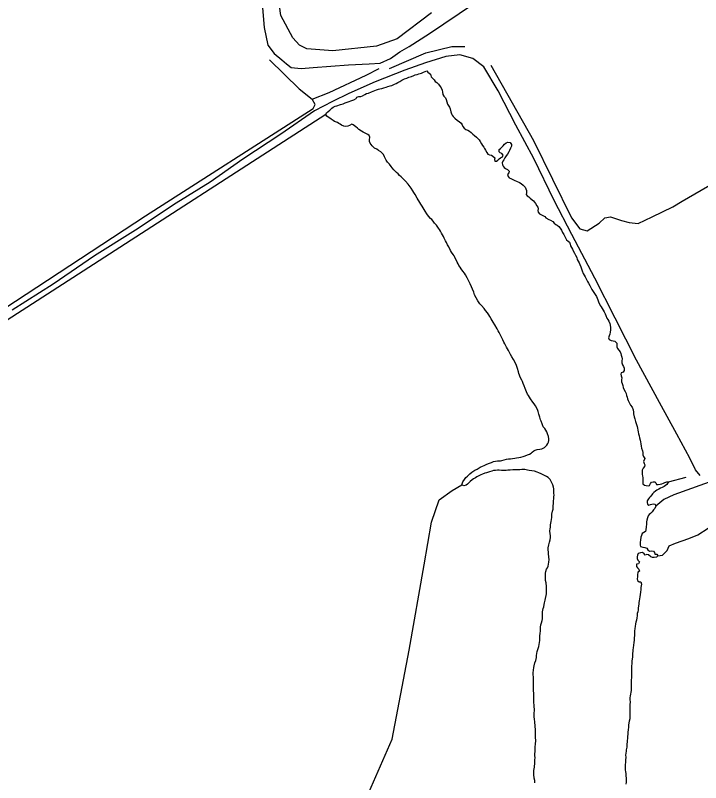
# Model space of a CAD drawing. Extents: x 3172231 to 3210228, y 940198 to 965780.
# Drawn here: x 3182383 to 3183697, y 947137 to 948610 of the extents above; entities that cross this region are included whole.
import ezdxf

# ---------------------------------------------------------------- set-up
doc = ezdxf.new("R2010")
doc.units = 0
doc.layers.add('V-ROAD-CNTR', color=7, linetype='Continuous')
doc.layers.add('V-TOPO-SHOR', color=7, linetype='Continuous')

msp = doc.modelspace()

# ---------------------------------------------------------------- linework, layer by layer
at = {"layer": 'V-ROAD-CNTR'}
msp.add_lwpolyline([(3183696.59, 947726.851), (3183687.683, 947737.452), (3183676.872, 947759.769), (3183651.769, 947805.773), (3183618.42, 947866.949), (3183574.47, 947947.908), (3183533.405, 948028.35), (3183494.467, 948105.267), (3183450.551, 948189.12), (3183416.532, 948254.523), (3183377.515, 948334.937), (3183343.242, 948399.382), (3183308.983, 948464.91), (3183281.593, 948510.941), (3183260.341, 948527.361), (3183235.472, 948534.183), (3183208.433, 948531.267), (3183169.699, 948518.854), (3183129.738, 948504.526), (3183072.923, 948482.576), (3183022.851, 948459.935), (3182990.955, 948444.663), (3182956.973, 948426.524), (3182892.281, 948382.009), (3182819.347, 948333.979), (3182756.47, 948289.92), (3182691.102, 948249.151), (3182613.544, 948197.562), (3182534.933, 948148.639), (3182455.168, 948094.185), (3182376.543, 948044.177)], dxfattribs=at)
at = {"layer": 'V-TOPO-SHOR'}
msp.add_line((3183635.781, 947714.412), (3183669.46, 947723.473), dxfattribs=at)
for points in [[(3183295.126, 948514.428), (3183376.803, 948369.774), (3183449.554, 948221.575), (3183465.551, 948200.135), (3183479.809, 948196.533), (3183503.028, 948210.743), (3183513.755, 948221.416), (3183524.459, 948223.173), (3183545.842, 948215.987), (3183560.1, 948212.385), (3183577.929, 948210.558), (3183604.71, 948222.975), (3183643.992, 948242.495), (3183661.852, 948253.151), (3183722.575, 948288.668), (3183835.133, 948372.208), (3183935.146, 948430.811), (3184033.345, 948476.936), (3184113.733, 948532.021), (3184201.227, 948576.389), (3184224.433, 948585.248), (3184440.509, 948702.416)], [(3183181.238, 948614.578), (3183115.131, 948564.808), (3183075.862, 948550.638), (3182992.022, 948541.928), (3182942.097, 948545.618), (3182927.848, 948552.787), (3182915.4, 948567.085), (3182892.322, 948609.943), (3182887.065, 948647.406)], [(3182856.691, 948624.298), (3182860.165, 948586.838), (3182867.214, 948552.937), (3182879.658, 948536.856), (3182893.894, 948524.337), (3182902.793, 948517.182), (3182911.692, 948510.026), (3182931.305, 948508.195), (3182954.493, 948509.921), (3183022.273, 948515.103), (3183061.511, 948516.789), (3183082.916, 948518.52), (3183102.555, 948527.388), (3183120.419, 948539.827), (3183138.279, 948550.483), (3183177.575, 948575.353), (3183261.533, 948632.213)], [(3183100.723, 948507.776), (3183170.349, 948537.921), (3183220.313, 948550.281), (3183245.28, 948550.219)], [(3182870.71, 948524.395), (3182927.641, 948468.97), (3182952.559, 948449.291), (3182984.691, 948461.695), (3183056.108, 948495.402), (3183081.106, 948507.824)], [(3183006.838, 948439.154), (3183011.483, 948440.422), (3183015.798, 948441.855), (3183019.12, 948443.137), (3183023.437, 948444.573), (3183026.427, 948445.693), (3183032.239, 948447.938), (3183036.405, 948450.531), (3183038.256, 948453.152), (3183042.074, 948454.428), (3183045.541, 948454.055), (3183049.035, 948455.833), (3183053.196, 948458.096), (3183056.688, 948459.706), (3183060.503, 948460.816), (3183066.322, 948463.39), (3183069.31, 948464.344), (3183072.63, 948465.463), (3183075.792, 948467.076), (3183079.275, 948468.191), (3183082.257, 948468.649), (3183085.743, 948469.765), (3183089.726, 948471.039), (3183094.039, 948472.143), (3183097.693, 948473.585), (3183101.676, 948474.861), (3183104.826, 948475.484), (3183109.979, 948477.734), (3183113.307, 948479.512), (3183116.469, 948481.292), (3183120.127, 948482.899), (3183124.129, 948485.66), (3183129.118, 948487.915), (3183133.603, 948489.678), (3183137.918, 948491.114), (3183142.569, 948492.875), (3183147.05, 948494.309), (3183149.876, 948495.597), (3183153.857, 948496.705), (3183157.173, 948497.489), (3183161.82, 948498.921), (3183165.812, 948500.69), (3183168.806, 948502.142), (3183172.296, 948503.752), (3183174.249, 948501.249), (3183176.705, 948499.234), (3183179.32, 948496.887), (3183180.584, 948491.913), (3183183.195, 948489.236), (3183186.136, 948486.389), (3183188.082, 948483.225), (3183191.193, 948480.872), (3183194.461, 948477.689), (3183197.877, 948473.184), (3183199.999, 948470.843), (3183201.762, 948466.358), (3183202.379, 948462.712), (3183203.147, 948457.91), (3183205.092, 948454.909), (3183207.865, 948451.735), (3183209.147, 948448.411), (3183210.583, 948444.096), (3183212.015, 948439.615), (3183215.414, 948433.786), (3183216.698, 948430.628), (3183218.447, 948424.986), (3183219.557, 948421.005), (3183221.011, 948418.342), (3183222.963, 948415.672), (3183226.066, 948412.493), (3183231.141, 948408.463), (3183234.09, 948406.277), (3183237.85, 948402.759), (3183240.129, 948399.92), (3183241.582, 948396.926), (3183243.685, 948393.264), (3183247.295, 948391.071), (3183250.582, 948389.543), (3183254.029, 948387.516), (3183257.138, 948384.833), (3183260.407, 948381.652), (3183263.516, 948379.133), (3183267.284, 948376.276), (3183270.063, 948373.763), (3183272.674, 948370.921), (3183274.782, 948367.589), (3183277.209, 948363.259), (3183279.152, 948359.929), (3183281.27, 948357.259), (3183283.054, 948354.424), (3183284.831, 948351.262), (3183287.256, 948346.769), (3183289.363, 948343.271), (3183292.659, 948342.404), (3183296.286, 948341.532), (3183298.907, 948339.683), (3183302.669, 948336.328), (3183301.973, 948333.363), (3183302.593, 948330.049), (3183305.733, 948330.01), (3183308.567, 948331.958)], [(3181945.074, 947774.105), (3182632.784, 948225.378), (3182954.299, 948431.453), (3182957.883, 948438.578), (3182952.559, 948449.291)], [(3182983.22, 948414.316), (3182980.271, 948416.501), (3182978.327, 948419.665), (3182979.687, 948422.791), (3182983.196, 948425.723), (3182985.866, 948427.839), (3182989.718, 948431.761), (3182992.717, 948433.706), (3182996.383, 948435.978), (3182999.367, 948436.602), (3183006.838, 948439.154)], [(3182978.327, 948419.665), (3182493.387, 948106.238), (3182346.919, 948012.082), (3181769.975, 947640.785), (3181659.239, 947573.291), (3181630.644, 947548.395)], [(3183270.374, 948062.115), (3183266.969, 948067.612), (3183263.903, 948073.768), (3183262.141, 948078.419), (3183259.899, 948084.234), (3183257.972, 948088.887), (3183255.563, 948094.703), (3183249.917, 948106.18), (3183246.517, 948112.007), (3183244.733, 948114.839), (3183241.477, 948119.013), (3183238.225, 948123.35), (3183235.952, 948126.685), (3183233.838, 948129.687), (3183232.226, 948133.015), (3183230.612, 948136.341), (3183226.097, 948145.487), (3183224.477, 948148.154), (3183222.529, 948151.152), (3183219.609, 948155.653), (3183217.829, 948158.816), (3183214.601, 948165.304), (3183212.008, 948169.633), (3183209.913, 948173.959), (3183208.295, 948176.955), (3183205.717, 948182.275), (3183204.099, 948185.272), (3183200.546, 948192.094), (3183198.277, 948195.759), (3183196.493, 948198.592), (3183194.379, 948201.592), (3183190.478, 948206.931), (3183187.06, 948211.271), (3183184.131, 948215.111), (3183181.684, 948217.786), (3183179.4, 948220.292), (3183175.646, 948224.307), (3183172.232, 948228.978), (3183168.818, 948233.815), (3183162.987, 948243.642), (3183160.884, 948247.304), (3183158.615, 948250.969), (3183153.751, 948258.799), (3183149.542, 948266.125), (3183147.269, 948269.625), (3183145.162, 948272.957), (3183142.081, 948277.956), (3183140.134, 948280.788), (3183136.556, 948285.628), (3183131.502, 948291.477), (3183128.563, 948294.487), (3183126.273, 948296.501), (3183122.847, 948300.179), (3183120.061, 948302.364), (3183117.125, 948305.54), (3183114.02, 948308.389), (3183111.079, 948311.236), (3183108.629, 948313.745), (3183106.026, 948317.249), (3183104.077, 948320.083), (3183100.493, 948324.425), (3183097.071, 948328.435), (3183094.302, 948331.775), (3183092.682, 948334.608), (3183090.908, 948338.265), (3183089.309, 948342.585), (3183086.702, 948345.757), (3183084.084, 948347.938), (3183079.654, 948350.803), (3183076.208, 948352.831), (3183072.105, 948355.36), (3183069.648, 948357.209), (3183067.358, 948359.221), (3183063.461, 948364.889), (3183062.341, 948367.88), (3183062.377, 948371.019), (3183062.605, 948375.977), (3183061.818, 948379.293), (3183059.031, 948381.31), (3183054.103, 948383.852), (3183049.995, 948385.886), (3183047.04, 948387.575), (3183041.957, 948390.944), (3183039.337, 948393.125), (3183036.067, 948395.976), (3183033.611, 948397.991), (3183030.988, 948399.677), (3183028.192, 948401.033), (3183024.197, 948398.767), (3183020.541, 948397.16), (3183015.9, 948396.39), (3183012.771, 948397.254), (3183008.66, 948399.124), (3183006.037, 948400.809), (3183003.411, 948402.495), (3183000.62, 948404.016), (3182995.359, 948406.396), (3182992.731, 948407.916), (3182988.631, 948410.611), (3182985.844, 948412.464), (3182983.22, 948414.316)], [(3183308.567, 948331.958), (3183310.749, 948334.577), (3183313.581, 948336.361), (3183317.413, 948338.628), (3183318.443, 948341.757), (3183315.998, 948344.598), (3183313.204, 948345.954), (3183310.917, 948348.133), (3183311.132, 948352.261), (3183313.642, 948354.711), (3183316.149, 948356.994), (3183318.498, 948359.778), (3183321.015, 948362.887), (3183324.183, 948364.998), (3183327.507, 948366.446), (3183331.964, 948365.729), (3183334.565, 948362.225), (3183334.524, 948358.754), (3183332.49, 948354.811), (3183330.622, 948350.867), (3183329.267, 948348.071), (3183326.731, 948343.639), (3183324.542, 948340.195), (3183322.019, 948336.752), (3183319.985, 948332.81), (3183317.804, 948330.026), (3183316.768, 948326.567), (3183317.059, 948323.258), (3183318.513, 948320.429), (3183320.796, 948318.087), (3183323.088, 948316.073), (3183327.2, 948314.369), (3183329.967, 948310.865), (3183329.43, 948307.566), (3183326.913, 948304.455), (3183328.021, 948300.474), (3183330.469, 948297.799), (3183333.264, 948296.605), (3183336.228, 948295.579), (3183340.993, 948293.205), (3183344.113, 948291.514), (3183349.874, 948289.294), (3183353.48, 948286.934), (3183357.083, 948284.079), (3183360.673, 948280.233), (3183362.289, 948277.071), (3183363.407, 948273.917), (3183363.349, 948269.289), (3183362.817, 948266.319), (3183364.928, 948263.317), (3183367.716, 948261.3), (3183370.667, 948259.278), (3183374.429, 948256.092), (3183376.551, 948253.751), (3183378.668, 948251.246), (3183380.62, 948248.575), (3183383.377, 948244.244), (3183385.163, 948241.575), (3183385.785, 948238.428), (3183385.415, 948235.124), (3183386.039, 948232.142), (3183388.646, 948228.97), (3183392.097, 948227.272), (3183395.059, 948226.078), (3183398.333, 948223.559), (3183400.451, 948221.052), (3183406.202, 948218.007), (3183409.327, 948216.811), (3183413.759, 948214.112), (3183416.202, 948211.105), (3183419.479, 948208.586), (3183422.266, 948206.899), (3183425.545, 948204.543), (3183428.152, 948201.537), (3183430.256, 948197.707), (3183432.51, 948192.884), (3183434.782, 948189.22), (3183436.885, 948185.556), (3183438.824, 948181.897), (3183440.278, 948179.232), (3183443.219, 948176.385), (3183445.841, 948174.37), (3183447.453, 948171.044), (3183447.573, 948167.405), (3183450.017, 948164.398), (3183451.798, 948161.402), (3183453.242, 948157.747), (3183455.667, 948153.253), (3183457.611, 948149.923), (3183459.698, 948144.936), (3183460.812, 948141.287), (3183462.426, 948138.125), (3183464.365, 948134.631), (3183465.985, 948131.798), (3183467.746, 948127.147), (3183469.964, 948119.351), (3183472.221, 948114.53), (3183474.163, 948111.034), (3183475.776, 948107.872), (3183477.231, 948105.209), (3183478.842, 948101.717)], [(3185398.947, 948293.44), (3185349.017, 948295.346), (3184963.478, 948160.764), (3184311.973, 947926.971), (3184192.383, 947884.466), (3183730.085, 947719.757), (3183646.192, 947689.647), (3183626.553, 947680.779), (3183611.569, 947667.922)], [(3183478.842, 948101.717), (3183480.462, 948099.053), (3183482.572, 948095.719), (3183485.158, 948091.06), (3183486.768, 948087.568), (3183488.869, 948083.572), (3183492.275, 948078.241), (3183495.364, 948073.906), (3183497.639, 948070.569), (3183499.085, 948067.245), (3183500.037, 948064.094), (3183501.477, 948060.106), (3183505.026, 948052.789), (3183506.646, 948050.124), (3183508.757, 948047.122), (3183512.151, 948040.798), (3183514.422, 948037.134), (3183515.54, 948033.978), (3183517.791, 948028.827), (3183519.579, 948026.324), (3183521.195, 948023.162), (3183523.284, 948018.343), (3183523.909, 948015.359), (3183524.513, 948010.723), (3183524.459, 948006.258), (3183523.904, 948001.472), (3183523.362, 947997.677), (3183522, 947994.552), (3183520.961, 947990.761), (3183522.25, 947987.935), (3183525.526, 947985.579), (3183529.819, 947985.031), (3183532.789, 947984.498), (3183536.545, 947980.65), (3183536.496, 947976.683), (3183536.457, 947973.541), (3183537.909, 947970.549), (3183540.514, 947967.377), (3183543.287, 947964.2), (3183544.403, 947960.88), (3183545.193, 947957.895), (3183546.135, 947953.915), (3183546.922, 947950.6), (3183546.047, 947946.807), (3183546.332, 947943.001), (3183547.442, 947939.184), (3183549.715, 947935.686), (3183551.004, 947932.86), (3183550.617, 947928.399), (3183548.927, 947925.278), (3183545.273, 947924), (3183544.407, 947920.871), (3183545.195, 947917.721), (3183545.982, 947914.403), (3183545.929, 947910.106), (3183545.886, 947906.633), (3183547, 947902.984), (3183548.278, 947899.332), (3183548.894, 947895.85), (3183550.336, 947892.031), (3183552.437, 947888.037), (3183554.371, 947883.88), (3183555.483, 947880.228), (3183556.597, 947876.745), (3183557.055, 947873.763), (3183558.178, 947870.773), (3183559.794, 947867.776), (3183561.403, 947864.285), (3183563.187, 947861.452), (3183565.952, 947857.616), (3183568.041, 947852.795), (3183568.645, 947848.161), (3183568.934, 947844.683), (3183570.189, 947839.213), (3183570.972, 947835.565), (3183572.227, 947830.095), (3183573.831, 947826.108), (3183575.582, 947820.629), (3183576.536, 947817.477), (3183577.15, 947813.666), (3183577.607, 947810.52), (3183578.217, 947806.379), (3183579.493, 947802.562), (3183580.278, 947799.08), (3183581.212, 947794.274), (3183581.998, 947791.124), (3183582.451, 947787.48), (3183583.385, 947782.84), (3183584.167, 947779.192), (3183585.758, 947774.213), (3183586.379, 947770.734), (3183586.487, 947766.269), (3183587.607, 947763.113), (3183590.2, 947758.95), (3183588.152, 947753.682), (3183588.928, 947749.541), (3183590.716, 947747.039), (3183589.848, 947743.577), (3183587.169, 947740.964), (3183585.131, 947736.526), (3183585.254, 947733.053)], [(3183615.524, 947572.479), (3183624.505, 947573.782), (3183633.444, 947582.677), (3183637.033, 947591.585), (3183649.53, 947596.904), (3183674.519, 947605.759), (3183692.37, 947612.848), (3183712.017, 947625.283), (3183728.112, 947643.077), (3183744.193, 947655.521), (3183876.306, 947714.045), (3183985.196, 947756.577), (3184144.051, 947811.468), (3184217.23, 947836.254), (3184286.856, 947866.399), (3184406.46, 947914.254), (3184674.223, 948018.81), (3184867.001, 948089.668)], [(3183247.193, 947722.485), (3183250.208, 947725.59), (3183254.889, 947729.831), (3183258.729, 947732.926), (3183264.562, 947736.657), (3183268.558, 947738.922), (3183274.55, 947742.32), (3183279.039, 947744.249), (3183282.199, 947745.863), (3183287.52, 947748.28), (3183292.173, 947750.205), (3183295.995, 947751.812), (3183299.98, 947753.25), (3183303.957, 947754.028), (3183307.601, 947754.481), (3183313.227, 947754.907), (3183316.211, 947755.532), (3183320.688, 947756.633), (3183325.33, 947757.733), (3183328.976, 947758.352), (3183332.949, 947758.798), (3183336.758, 947759.413), (3183341.065, 947760.021), (3183344.047, 947760.482), (3183348.846, 947760.918), (3183352.663, 947762.028), (3183356.81, 947763.3), (3183360.628, 947764.41), (3183365.61, 947766.333), (3183369.266, 947767.777), (3183372.262, 947769.392), (3183374.599, 947771.348), (3183377.274, 947773.63), (3183380.106, 947775.414), (3183383.922, 947776.524), (3183388.89, 947777.29), (3183392.703, 947778.07), (3183397.688, 947780.159), (3183400.029, 947782.279), (3183402.378, 947785.06), (3183404.066, 947787.849), (3183405.587, 947790.643), (3183406.456, 947793.938), (3183406.497, 947797.243), (3183405.723, 947801.552), (3183403.965, 947806.699), (3183402.194, 947810.359), (3183400.744, 947813.517), (3183398.301, 947816.523), (3183395.698, 947820.025), (3183393.289, 947825.842), (3183391.696, 947830.656), (3183390.576, 947833.646), (3183389.146, 947838.457), (3183387.231, 947844.104), (3183385.808, 947849.412), (3183384.532, 947853.229), (3183380.817, 947860.217), (3183377.89, 947864.387), (3183375.449, 947867.559), (3183371.226, 947873.728), (3183369.283, 947876.892), (3183367.339, 947880.222), (3183365.555, 947883.054), (3183363.456, 947887.048), (3183361.84, 947890.21), (3183360.558, 947893.532), (3183358.641, 947899.012), (3183357.044, 947903.496), (3183355.6, 947907.149), (3183354.146, 947909.814), (3183351.403, 947915.468), (3183349.796, 947919.126), (3183348.843, 947922.444), (3183347.889, 947925.432), (3183346.146, 947931.735), (3183344.713, 947936.051), (3183343.599, 947939.536), (3183338.425, 947949.188), (3183335.511, 947954.184), (3183332.926, 947959.177), (3183329.047, 947966.332), (3183325.328, 947973.156), (3183321.601, 947979.319), (3183319.987, 947982.481), (3183317.896, 947987.302), (3183314.996, 947993.454), (3183311.285, 948000.939), (3183309.344, 948004.269), (3183307.242, 948008.263), (3183302.542, 948015.925), (3183299.466, 948021.253), (3183295.575, 948027.42), (3183293.146, 948031.747), (3183291.2, 948034.748), (3183288.604, 948038.745), (3183285.024, 948043.419), (3183281.927, 948047.095), (3183277.036, 948052.776), (3183274.108, 948056.448), (3183270.374, 948062.115)], [(3183396.421, 947474.648), (3183397.135, 947478.937), (3183398.004, 947482.398), (3183399.058, 947487.512), (3183400.089, 947490.639), (3183401.317, 947496.41), (3183401.522, 947499.716), (3183401.573, 947503.847), (3183401.622, 947507.816), (3183401.688, 947513.27), (3183401.113, 947520.221), (3183400.183, 947525.191), (3183399.751, 947530.487), (3183399.636, 947534.456), (3183399.855, 947538.919), (3183400.558, 947542.382), (3183401.602, 947546.503), (3183403.453, 947549.29), (3183404.977, 947552.247), (3183406.396, 947560.001), (3183406.624, 947565.123), (3183406.347, 947569.59), (3183405.772, 947576.541), (3183405.645, 947579.682), (3183405.034, 947583.823), (3183404.918, 947587.792), (3183405.979, 947593.402), (3183407.693, 947598.339), (3183408.907, 947602.954), (3183409.296, 947607.744), (3183409.178, 947611.547), (3183408.719, 947614.529), (3183408.463, 947620.65), (3183408.836, 947624.118), (3183409.208, 947627.585), (3183409.755, 947631.712), (3183410.658, 947637.983), (3183411.205, 947642.109), (3183411.748, 947645.904), (3183412.325, 947652.511), (3183413.384, 947657.953), (3183414.259, 947661.911), (3183414.822, 947667.359), (3183415.066, 947673.804), (3183415.283, 947677.935), (3183415.664, 947682.064), (3183415.705, 947685.369), (3183416.245, 947689), (3183415.963, 947692.971), (3183415.86, 947698.098), (3183415.567, 947701.243), (3183415.111, 947704.389), (3183414.005, 947708.536), (3183412.882, 947711.36), (3183410.943, 947715.02), (3183408.838, 947718.684), (3183404.752, 947722.536), (3183401.969, 947724.722), (3183395.233, 947728.111), (3183391.45, 947729.809), (3183387.18, 947732.01), (3183383.721, 947733.21), (3183378.447, 947734.599), (3183373.661, 947735.318), (3183368.709, 947735.875), (3183365.578, 947736.575), (3183360.138, 947737.964), (3183354.351, 947737.87), (3183350.541, 947737.419), (3183345.417, 947737.483), (3183341.612, 947737.2), (3183336.983, 947737.255), (3183332.351, 947736.983), (3183327.552, 947736.711), (3183324.241, 947736.256), (3183319.608, 947735.981), (3183315.314, 947736.364), (3183311.187, 947736.745), (3183308.043, 947736.618), (3183304.074, 947736.504), (3183300.433, 947736.217), (3183296.779, 947734.939), (3183292.3, 947733.671), (3183286.822, 947731.754), (3183283.172, 947730.806), (3183279.187, 947729.368), (3183275.863, 947727.92), (3183272.037, 947726.149), (3183268.378, 947724.21), (3183265.377, 947722.264), (3183261.877, 947719.991), (3183258.879, 947718.043), (3183255.537, 947715.108), (3183252.692, 947712.333), (3183250.517, 947710.211), (3183247.676, 947707.932), (3183243.034, 947706.83), (3183239.587, 947708.858), (3183240.975, 947714.131), (3183244.344, 947719.214), (3183247.193, 947722.485)], [(3183585.254, 947733.053), (3183585.535, 947728.916), (3183586.155, 947725.602), (3183586.612, 947722.454), (3183586.887, 947717.824), (3183586.516, 947714.52), (3183586.801, 947710.879), (3183589.578, 947708.2), (3183593.203, 947707.164), (3183596.504, 947706.627), (3183599.652, 947707.25), (3183601.188, 947711.201), (3183603.373, 947713.984), (3183606.353, 947714.443), (3183609.499, 947714.735), (3183611.784, 947712.393), (3183612.575, 947709.407), (3183616.206, 947709.032), (3183619.689, 947709.98), (3183622.839, 947710.603), (3183625.995, 947711.887), (3183628.983, 947712.843), (3183632.473, 947714.289), (3183635.781, 947714.412), (3183632.907, 947709.323), (3183630.239, 947707.371), (3183627.238, 947705.423), (3183623.744, 947703.648), (3183620.584, 947702.034), (3183617.254, 947700.09), (3183613.429, 947698.155), (3183610.592, 947696.205), (3183607.756, 947693.926), (3183605.407, 947691.143), (3183602.05, 947687.051), (3183599.203, 947684.11), (3183597.186, 947681.49), (3183595.161, 947678.044), (3183594.952, 947674.572), (3183595.572, 947671.258), (3183598.2, 947669.739), (3183601.52, 947670.855), (3183606.662, 947672.28), (3183610.123, 947671.41), (3183611.569, 947667.922), (3183609.695, 947663.48), (3183607.342, 947660.367), (3183604.487, 947656.767), (3183601.309, 947653.664), (3183598.806, 947651.71), (3183596.791, 947649.257), (3183595.421, 947645.304), (3183594.372, 947640.854), (3183593.835, 947637.389), (3183593.457, 947633.426), (3183592.897, 947628.308), (3183592.33, 947622.526), (3183591.796, 947619.393), (3183588.3, 947617.451), (3183585.463, 947615.338), (3183583.761, 947611.389), (3183582.567, 947608.43), (3183581.834, 947602.487), (3183581.617, 947598.356), (3183581.222, 947593.07), (3183582.012, 947590.084), (3183586.459, 947588.708), (3183590.419, 947588.163), (3183594.208, 947586.959), (3183596.488, 947584.12), (3183599.101, 947581.443), (3183603.244, 947582.22), (3183607.203, 947581.509), (3183608.659, 947578.847), (3183609.777, 947575.856), (3183613.574, 947575.314), (3183615.524, 947572.479), (3183612.513, 947569.704), (3183608.204, 947568.932), (3183605.237, 947569.465), (3183601.614, 947570.667), (3183597.356, 947574.026), (3183594.395, 947575.218), (3183591.071, 947573.772), (3183589.285, 947576.438), (3183585.842, 947578.795), (3183581.869, 947578.349), (3183577.388, 947576.915), (3183576.524, 947573.95), (3183575.821, 947570.65), (3183575.946, 947567.343), (3183577.23, 947564.187), (3183580.495, 947560.675), (3183578.467, 947557.228), (3183574.654, 947556.282), (3183574.271, 947551.987), (3183576.387, 947549.316), (3183579.166, 947546.638), (3183579.948, 947542.99), (3183577.109, 947540.877), (3183576.221, 947535.763)], [(3183113.795, 946915.503), (3183055.057, 946988.464), (3183033.71, 947009.917), (3183033.825, 947056.284), (3183105.564, 947220.176), (3183138.088, 947391.299), (3183167.027, 947555.296), (3183181.497, 947637.295), (3183195.87, 947680.06), (3183220.881, 947697.832), (3183239.587, 947708.858)], [(3183576.221, 947535.763), (3183576.178, 947532.291), (3183575.965, 947528.327), (3183576.419, 947525.015), (3183579.532, 947522.662), (3183582.502, 947522.127), (3183584.101, 947517.81), (3183582.864, 947511.377), (3183582.49, 947507.744), (3183581.926, 947502.296), (3183581.212, 947497.84), (3183580.665, 947493.715), (3183580.29, 947490.082), (3183579.745, 947486.121), (3183579.041, 947482.658), (3183578.838, 947479.519), (3183578.465, 947476.217), (3183577.92, 947472.09), (3183577.38, 947468.459), (3183576.675, 947464.996), (3183575.969, 947461.367), (3183575.752, 947457.072), (3183575.043, 947453.278), (3183574.496, 947449.153), (3183573.454, 947445.03), (3183572.592, 947442.067), (3183571.699, 947436.621), (3183570.994, 947433.158), (3183570.429, 947427.544), (3183570.39, 947424.239), (3183570.341, 947420.27), (3183569.769, 947414.161), (3183569.724, 947410.524), (3183569.335, 947405.733), (3183568.446, 947400.619), (3183567.893, 947395.997), (3183567.517, 947392.198), (3183567.142, 947388.567), (3183566.769, 947385.266), (3183566.72, 947381.133), (3183566.515, 947377.993), (3183566.142, 947374.526), (3183565.591, 947370.069), (3183565.194, 947364.783), (3183564.987, 947361.314), (3183565.067, 947354.369), (3183565.02, 947350.566), (3183564.977, 947347.097), (3183564.938, 947343.789), (3183564.883, 947339.327), (3183564.305, 947332.72), (3183564.262, 947329.085), (3183564.176, 947322.14), (3183564.127, 947318.173), (3183563.906, 947313.547), (3183563.371, 947310.413), (3183562.833, 947306.948), (3183562.294, 947303.483), (3183561.915, 947299.52), (3183561.872, 947296.048), (3183561.987, 947291.914), (3183561.919, 947286.458), (3183561.858, 947281.334), (3183561.643, 947277.369), (3183561.926, 947273.398), (3183561.706, 947269.101), (3183561.645, 947263.977), (3183561.422, 947259.35), (3183560.539, 947254.732), (3183559.837, 947251.435), (3183559.29, 947247.308), (3183558.911, 947243.343), (3183558.354, 947238.391), (3183557.965, 947233.603), (3183557.586, 947229.638), (3183557.375, 947225.839), (3183556.994, 947221.71), (3183556.617, 947218.077), (3183556.41, 947214.774), (3183556.201, 947211.138), (3183555.63, 947204.863), (3183554.909, 947200.077), (3183554.377, 947197.108), (3183553.838, 947193.642), (3183553.623, 947189.512), (3183553.906, 947185.706), (3183553.502, 947179.761), (3183553.291, 947176.126), (3183552.898, 947171.006), (3183552.826, 947165.054), (3183552.945, 947161.415), (3183553.07, 947157.942), (3183553.686, 947154.296), (3183554.133, 947150.323), (3183554.563, 947145.029), (3183554.52, 947141.392), (3183554.479, 947138.084), (3183554.262, 947133.79)], [(3183379.707, 947136.425), (3183379.099, 947140.732), (3183378.326, 947145.205), (3183377.587, 947152.324), (3183377.64, 947156.623), (3183377.687, 947160.424), (3183378.587, 947166.365), (3183379.353, 947174.952), (3183379.584, 947180.24), (3183379.807, 947185.033), (3183379.686, 947188.67), (3183379.998, 947200.571), (3183380.215, 947204.702), (3183380.79, 947211.306), (3183381.032, 947217.422), (3183380.618, 947224.205), (3183380.518, 947229.497), (3183380.409, 947234.127), (3183380.45, 947237.433), (3183379.731, 947246.204), (3183379.649, 947252.983), (3183379.064, 947259.109), (3183378.118, 947262.922), (3183377.827, 947266.232), (3183378.046, 947270.528), (3183378.601, 947275.315), (3183378.222, 947284.909), (3183377.638, 947291.199), (3183377.532, 947295.995), (3183377.421, 947300.46), (3183377.198, 947309.225), (3183377.071, 947312.369), (3183376.954, 947316.336), (3183376.557, 947324.444), (3183376.653, 947332.212), (3183376.696, 947335.849), (3183376.577, 947339.487), (3183376.473, 947344.615), (3183376.514, 947347.92), (3183376.905, 947352.874), (3183377.462, 947357.828), (3183378.005, 947361.46), (3183379.226, 947366.733), (3183381.104, 947371.505), (3183382.824, 947376.94), (3183382.871, 947380.907), (3183383.082, 947384.543), (3183383.627, 947388.503), (3183385.517, 947394.432), (3183387.055, 947398.547), (3183387.925, 947402.008), (3183388.468, 947405.969), (3183388.845, 947409.602), (3183388.906, 947414.726), (3183389.275, 947417.861), (3183389.842, 947423.643), (3183390.055, 947427.442), (3183390.264, 947431.077), (3183390.481, 947435.206), (3183391.196, 947439.662), (3183392.073, 947443.619), (3183393.617, 947448.229), (3183394.155, 947451.694), (3183394.196, 947455.002), (3183394.106, 947461.119), (3183394.315, 947464.755), (3183395.222, 947471.355), (3183396.421, 947474.648)]]:
    msp.add_lwpolyline(points, dxfattribs=at)

doc.saveas('drawing.dxf')
